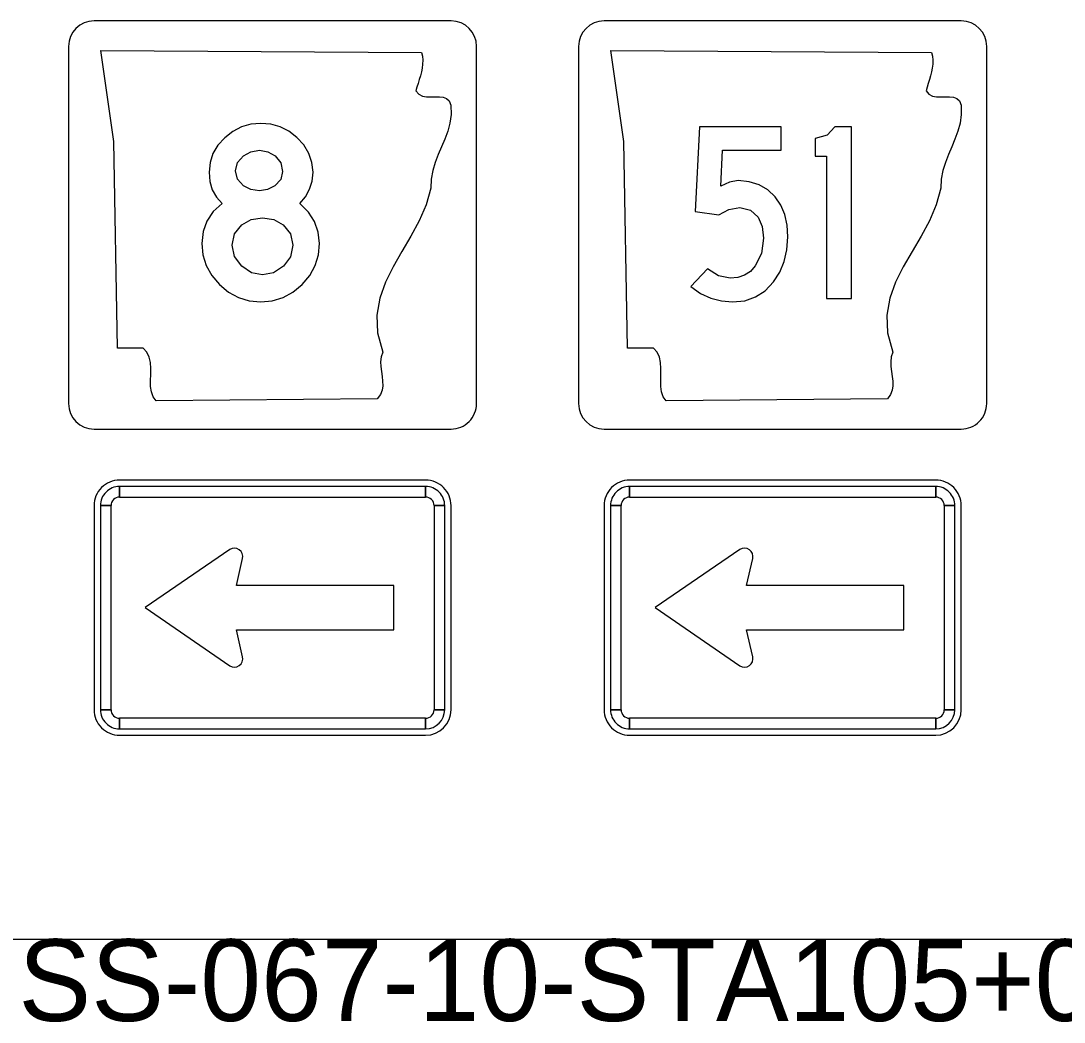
# Model space of a CAD drawing. Extents: x 1001568 to 1002149, y 1840825 to 1841423.
# Drawn here: x 1001920.66 to 1001925.78, y 1841269.06 to 1841273.97 of the extents above; entities that cross this region are included whole.
import ezdxf

# ---------------------------------------------------------------- set-up
doc = ezdxf.new("R2010")
doc.units = 0
for name, color, linetype in [('40', 7, 'Continuous'), ('R_No Plot', 7, 'Continuous'), ('SIGNS', 7, 'Continuous')]:
    doc.layers.add(name, color=color, linetype=linetype)

msp = doc.modelspace()

# ---------------------------------------------------------------- linework, layer by layer
at = {"layer": 'R_No Plot'}
msp.add_line((1001890.6501, 1841269.4691), (1001982.1327, 1841269.4691), dxfattribs=at)
at = {"layer": 'SIGNS'}
for p, q in [((1001922.7708, 1841273.9691), (1001921.0208, 1841273.9691)), ((1001925.2708, 1841273.9691), (1001923.5208, 1841273.9691)), ((1001920.8958, 1841273.8441), (1001920.8958, 1841272.0941)), ((1001922.8958, 1841272.0941), (1001922.8958, 1841273.8441)), ((1001923.3958, 1841273.8441), (1001923.3958, 1841272.0941)), ((1001925.3958, 1841272.0941), (1001925.3958, 1841273.8441)), ((1001920.8958, 1841272.0941), (1001920.8958, 1841272.0941)), ((1001923.3958, 1841272.0941), (1001923.3958, 1841272.0941)), ((1001921.0208, 1841271.9691), (1001922.7708, 1841271.9691)), ((1001923.5208, 1841271.9691), (1001925.2708, 1841271.9691)), ((1001922.6458, 1841271.7191), (1001921.1458, 1841271.7191)), ((1001921.1458, 1841271.6358), (1001921.1458, 1841271.6879)), ((1001922.6458, 1841271.6879), (1001922.6458, 1841271.6358)), ((1001925.1458, 1841271.7191), (1001923.6458, 1841271.7191)), ((1001923.6458, 1841271.6358), (1001923.6458, 1841271.6879)), ((1001925.1458, 1841271.6879), (1001925.1458, 1841271.6358)), ((1001921.0208, 1841271.5941), (1001921.0208, 1841270.5941)), ((1001921.052, 1841271.5941), (1001921.1041, 1841271.5941)), ((1001922.6875, 1841271.5941), (1001922.7395, 1841271.5941)), ((1001922.7708, 1841270.5941), (1001922.7708, 1841271.5941)), ((1001923.5208, 1841271.5941), (1001923.5208, 1841270.5941)), ((1001923.552, 1841271.5941), (1001923.6041, 1841271.5941)), ((1001925.1875, 1841271.5941), (1001925.2395, 1841271.5941)), ((1001925.2708, 1841270.5941), (1001925.2708, 1841271.5941)), ((1001921.686, 1841271.3793), (1001921.2708, 1841271.0941)), ((1001924.186, 1841271.3793), (1001923.7708, 1841271.0941)), ((1001921.7187, 1841271.2035), (1001921.7489, 1841271.3348)), ((1001924.2187, 1841271.2035), (1001924.2489, 1841271.3348)), ((1001922.4895, 1841271.2035), (1001921.7187, 1841271.2035)), ((1001922.4895, 1841271.2035), (1001922.4895, 1841271.2035)), ((1001922.4895, 1841270.9847), (1001922.4895, 1841271.2035)), ((1001924.9895, 1841271.2035), (1001924.2187, 1841271.2035)), ((1001924.9895, 1841271.2035), (1001924.9895, 1841271.2035)), ((1001924.9895, 1841270.9847), (1001924.9895, 1841271.2035)), ((1001921.2708, 1841271.0941), (1001921.2708, 1841271.0941)), ((1001921.2708, 1841271.0941), (1001921.686, 1841270.8089)), ((1001923.7708, 1841271.0941), (1001923.7708, 1841271.0941)), ((1001923.7708, 1841271.0941), (1001924.186, 1841270.8089)), ((1001921.7489, 1841270.8534), (1001921.7187, 1841270.9847)), ((1001921.7187, 1841270.9847), (1001922.4895, 1841270.9847)), ((1001924.2489, 1841270.8534), (1001924.2187, 1841270.9847)), ((1001924.2187, 1841270.9847), (1001924.9895, 1841270.9847)), ((1001921.1041, 1841270.5941), (1001921.052, 1841270.5941)), ((1001922.7395, 1841270.5941), (1001922.6875, 1841270.5941)), ((1001923.6041, 1841270.5941), (1001923.552, 1841270.5941)), ((1001925.2395, 1841270.5941), (1001925.1875, 1841270.5941)), ((1001921.1458, 1841270.5004), (1001921.1458, 1841270.5524)), ((1001922.6458, 1841270.5524), (1001922.6458, 1841270.5004)), ((1001923.6458, 1841270.5004), (1001923.6458, 1841270.5524)), ((1001925.1458, 1841270.5524), (1001925.1458, 1841270.5004)), ((1001921.1458, 1841270.4691), (1001922.6458, 1841270.4691)), ((1001923.6458, 1841270.4691), (1001925.1458, 1841270.4691))]:
    msp.add_line(p, q, dxfattribs=at)
for points in [[(1001921.0208, 1841273.9691), (1001921.0208, 1841273.9691)], [(1001922.7708, 1841273.9691), (1001922.7708, 1841273.9691)], [(1001923.5208, 1841273.9691), (1001923.5208, 1841273.9691)], [(1001925.2708, 1841273.9691), (1001925.2708, 1841273.9691)], [(1001920.8958, 1841273.8441), (1001920.8958, 1841273.8441)], [(1001923.3958, 1841273.8441), (1001923.3958, 1841273.8441)], [(1001922.0287, 1841273.0744), (1001922.0571, 1841273.1077), (1001922.0774, 1841273.1443), (1001922.0898, 1841273.1843), (1001922.094, 1841273.2276), (1001922.0889, 1841273.2754), (1001922.0741, 1841273.3199), (1001922.0494, 1841273.361), (1001922.0151, 1841273.3984), (1001921.9753, 1841273.4282), (1001921.9331, 1841273.4497), (1001921.8872, 1841273.4626), (1001921.8383, 1841273.467), (1001921.7896, 1841273.4623), (1001921.7439, 1841273.4492), (1001921.7012, 1841273.4272), (1001921.6615, 1841273.3966), (1001921.6276, 1841273.3597), (1001921.6036, 1841273.3192), (1001921.5893, 1841273.275), (1001921.5846, 1841273.2276), (1001921.5885, 1841273.1822), (1001921.6006, 1841273.1418), (1001921.6207, 1841273.1056), (1001921.6491, 1841273.0744), (1001921.6052, 1841273.0345), (1001921.574, 1841272.9885), (1001921.5552, 1841272.9367), (1001921.5491, 1841272.8789), (1001921.5542, 1841272.8227), (1001921.5704, 1841272.7706), (1001921.5975, 1841272.7221), (1001921.6354, 1841272.6775), (1001921.6806, 1841272.6398), (1001921.7293, 1841272.6133), (1001921.7819, 1841272.5974), (1001921.8383, 1841272.5922), (1001921.8944, 1841272.5974), (1001921.947, 1841272.6133), (1001921.9954, 1841272.6398), (1001922.0403, 1841272.6775), (1001922.0778, 1841272.7221), (1001922.1046, 1841272.7706), (1001922.1208, 1841272.8227), (1001922.1262, 1841272.8789), (1001922.12, 1841272.9343), (1001922.1017, 1841272.9857), (1001922.0713, 1841273.0324), (1001922.0287, 1841273.0744)], [(1001921.9451, 1841273.2315), (1001921.9356, 1841273.1917), (1001921.907, 1841273.1605), (1001921.8711, 1841273.1427), (1001921.8311, 1841273.1368), (1001921.7896, 1841273.1427), (1001921.7531, 1841273.1614), (1001921.7236, 1841273.1933), (1001921.7141, 1841273.2341), (1001921.7236, 1841273.2754), (1001921.7531, 1841273.3086), (1001921.7896, 1841273.3282), (1001921.8311, 1841273.3349), (1001921.8729, 1841273.328), (1001921.9093, 1841273.3078), (1001921.9361, 1841273.2738), (1001921.9451, 1841273.2315)], [(1001921.9947, 1841272.8706), (1001921.9834, 1841272.8136), (1001921.9495, 1841272.7665), (1001921.9011, 1841272.7347), (1001921.8466, 1841272.7241), (1001921.7925, 1841272.7347), (1001921.7448, 1841272.7667), (1001921.7092, 1841272.8141), (1001921.6975, 1841272.8706), (1001921.7092, 1841272.9253), (1001921.7448, 1841272.9692), (1001921.7912, 1841272.9957), (1001921.8466, 1841273.0047), (1001921.9015, 1841272.9957), (1001921.9483, 1841272.9692), (1001921.983, 1841272.9253), (1001921.9947, 1841272.8706)], [(1001921.0208, 1841271.9691), (1001921.0208, 1841271.9691)], [(1001922.7708, 1841271.9691), (1001922.7708, 1841271.9691)], [(1001923.5208, 1841271.9691), (1001923.5208, 1841271.9691)], [(1001925.2708, 1841271.9691), (1001925.2708, 1841271.9691)]]:
    msp.add_lwpolyline(points, dxfattribs=at)
for points in [[(1001922.6257, 1841273.8147), (1001922.6304, 1841273.7956), (1001922.6321, 1841273.7762), (1001922.6314, 1841273.7571), (1001922.6291, 1841273.738), (1001922.6251, 1841273.7189), (1001922.6203, 1841273.7002), (1001922.6147, 1841273.6811), (1001922.609, 1841273.6627), (1001922.6036, 1841273.6444), (1001922.5986, 1841273.626), (1001922.6127, 1841273.6099), (1001922.6301, 1841273.6007), (1001922.6498, 1841273.5967), (1001922.6712, 1841273.5963), (1001922.6925, 1841273.597), (1001922.7133, 1841273.5974), (1001922.7323, 1841273.5952), (1001922.749, 1841273.5889), (1001922.7621, 1841273.5768), (1001922.7701, 1841273.5566), (1001922.7707, 1841273.5111), (1001922.7651, 1841273.4685), (1001922.7544, 1841273.4281), (1001922.74, 1841273.3896), (1001922.7243, 1841273.3514), (1001922.7082, 1841273.3136), (1001922.6932, 1841273.2751), (1001922.6812, 1841273.2354), (1001922.6728, 1841273.1939), (1001922.6708, 1841273.1499), (1001922.6488, 1841273.0676), (1001922.615, 1841272.9894), (1001922.5742, 1841272.9138), (1001922.5301, 1841272.8389), (1001922.487, 1841272.7644), (1001922.4492, 1841272.6884), (1001922.4212, 1841272.6098), (1001922.4068, 1841272.5272), (1001922.4101, 1841272.4399), (1001922.4359, 1841272.3463), (1001922.4282, 1841272.3231), (1001922.4255, 1841272.2993), (1001922.4262, 1841272.2754), (1001922.4292, 1841272.2512), (1001922.4326, 1841272.2273), (1001922.4352, 1841272.2038), (1001922.4359, 1841272.1807), (1001922.4326, 1841272.159), (1001922.4242, 1841272.1377), (1001922.4088, 1841272.1179), (1001921.3251, 1841272.108), (1001921.3104, 1841272.1278), (1001921.3021, 1841272.1517), (1001921.2984, 1841272.1781), (1001921.298, 1841272.2064), (1001921.2987, 1841272.2361), (1001921.299, 1841272.2655), (1001921.297, 1841272.2945), (1001921.2914, 1841272.3213), (1001921.2803, 1841272.3455), (1001921.262, 1841272.3661), (1001921.1356, 1841272.3661), (1001921.1176, 1841273.3778), (1001921.0541, 1841273.8246), (1001922.6257, 1841273.8147), (1001922.6257, 1841273.8147)], [(1001925.1257, 1841273.8147), (1001925.1304, 1841273.7956), (1001925.1321, 1841273.7762), (1001925.1314, 1841273.7571), (1001925.1291, 1841273.738), (1001925.1251, 1841273.7189), (1001925.1203, 1841273.7002), (1001925.1147, 1841273.6811), (1001925.109, 1841273.6627), (1001925.1036, 1841273.6444), (1001925.0986, 1841273.626), (1001925.1127, 1841273.6099), (1001925.1301, 1841273.6007), (1001925.1498, 1841273.5967), (1001925.1712, 1841273.5963), (1001925.1925, 1841273.597), (1001925.2133, 1841273.5974), (1001925.2323, 1841273.5952), (1001925.249, 1841273.5889), (1001925.2621, 1841273.5768), (1001925.2701, 1841273.5566), (1001925.2707, 1841273.5111), (1001925.2651, 1841273.4685), (1001925.2544, 1841273.4281), (1001925.24, 1841273.3896), (1001925.2243, 1841273.3514), (1001925.2082, 1841273.3136), (1001925.1932, 1841273.2751), (1001925.1812, 1841273.2354), (1001925.1728, 1841273.1939), (1001925.1708, 1841273.1499), (1001925.1488, 1841273.0676), (1001925.115, 1841272.9894), (1001925.0742, 1841272.9138), (1001925.0301, 1841272.8389), (1001924.987, 1841272.7644), (1001924.9492, 1841272.6884), (1001924.9212, 1841272.6098), (1001924.9068, 1841272.5272), (1001924.9101, 1841272.4399), (1001924.9359, 1841272.3463), (1001924.9282, 1841272.3231), (1001924.9255, 1841272.2993), (1001924.9262, 1841272.2754), (1001924.9292, 1841272.2512), (1001924.9326, 1841272.2273), (1001924.9352, 1841272.2038), (1001924.9359, 1841272.1807), (1001924.9326, 1841272.159), (1001924.9242, 1841272.1377), (1001924.9088, 1841272.1179), (1001923.8251, 1841272.108), (1001923.8104, 1841272.1278), (1001923.802, 1841272.1517), (1001923.7984, 1841272.1781), (1001923.798, 1841272.2064), (1001923.7987, 1841272.2361), (1001923.799, 1841272.2655), (1001923.797, 1841272.2945), (1001923.7914, 1841272.3213), (1001923.7803, 1841272.3455), (1001923.762, 1841272.3661), (1001923.6356, 1841272.3661), (1001923.6176, 1841273.3778), (1001923.5541, 1841273.8246), (1001925.1257, 1841273.8147), (1001925.1257, 1841273.8147)], [(1001923.9461, 1841272.6669), (1001923.9937, 1841272.6339), (1001924.0437, 1841272.6106), (1001924.0959, 1841272.5968), (1001924.1506, 1841272.5922), (1001924.2099, 1841272.5982), (1001924.263, 1841272.6163), (1001924.31, 1841272.6468), (1001924.3509, 1841272.6898), (1001924.3816, 1841272.7373), (1001924.4035, 1841272.7899), (1001924.4167, 1841272.8474), (1001924.4213, 1841272.9104), (1001924.4175, 1841272.9678), (1001924.4058, 1841273.02), (1001924.3866, 1841273.0661), (1001924.3594, 1841273.1066), (1001924.3229, 1841273.1412), (1001924.2805, 1841273.1662), (1001924.2315, 1841273.1811), (1001924.1769, 1841273.1863), (1001924.1356, 1841273.1796), (1001924.092, 1841273.1595), (1001924.1012, 1841273.3349), (1001924.3883, 1841273.3349), (1001924.3883, 1841273.4504), (1001923.9876, 1841273.4504), (1001923.9671, 1841273.0345), (1001924.0835, 1841273.0195), (1001924.1325, 1841273.0455), (1001924.1854, 1841273.0543), (1001924.2375, 1841273.0424), (1001924.2754, 1841273.0076), (1001924.295, 1841272.9616), (1001924.3017, 1841272.9046), (1001924.2916, 1841272.8299), (1001924.2617, 1841272.7687), (1001924.2373, 1841272.7417), (1001924.2085, 1841272.7228), (1001924.1753, 1841272.7112), (1001924.1379, 1841272.7077), (1001924.0806, 1841272.7193), (1001924.0268, 1841272.7546)], [(1001924.6106, 1841272.6086), (1001924.7336, 1841272.6086), (1001924.7336, 1841273.4504), (1001924.6522, 1841273.4504), (1001924.614, 1841273.4091), (1001924.5555, 1841273.3936), (1001924.5555, 1841273.3055), (1001924.6106, 1841273.3055)], [(1001922.6458, 1841271.6879), (1001921.1458, 1841271.6879), (1001921.1458, 1841271.6358), (1001922.6458, 1841271.6358), (1001922.6458, 1841271.6879), (1001922.6458, 1841271.6879)], [(1001925.1458, 1841271.6879), (1001923.6458, 1841271.6879), (1001923.6458, 1841271.6358), (1001925.1458, 1841271.6358), (1001925.1458, 1841271.6879), (1001925.1458, 1841271.6879)], [(1001921.052, 1841271.5941), (1001921.052, 1841270.5941), (1001921.1041, 1841270.5941), (1001921.1041, 1841271.5941), (1001921.052, 1841271.5941), (1001921.052, 1841271.5941)], [(1001922.7395, 1841270.5941), (1001922.7395, 1841271.5941), (1001922.6875, 1841271.5941), (1001922.6875, 1841270.5941), (1001922.7395, 1841270.5941), (1001922.7395, 1841270.5941)], [(1001923.552, 1841271.5941), (1001923.552, 1841270.5941), (1001923.6041, 1841270.5941), (1001923.6041, 1841271.5941), (1001923.552, 1841271.5941), (1001923.552, 1841271.5941)], [(1001925.2395, 1841270.5941), (1001925.2395, 1841271.5941), (1001925.1875, 1841271.5941), (1001925.1875, 1841270.5941), (1001925.2395, 1841270.5941), (1001925.2395, 1841270.5941)], [(1001921.1458, 1841270.5004), (1001922.6458, 1841270.5004), (1001922.6458, 1841270.5524), (1001921.1458, 1841270.5524), (1001921.1458, 1841270.5004), (1001921.1458, 1841270.5004)], [(1001923.6458, 1841270.5004), (1001925.1458, 1841270.5004), (1001925.1458, 1841270.5524), (1001923.6458, 1841270.5524), (1001923.6458, 1841270.5004), (1001923.6458, 1841270.5004)]]:
    msp.add_lwpolyline(points, close=True, dxfattribs=at)
for centre, radius, start, end in [((1001921.0208, 1841273.8441), 0.125, 90.0002, 179.9998), ((1001922.7708, 1841273.8441), 0.125, 0, 90), ((1001923.5208, 1841273.8441), 0.125, 90.0002, 179.9998), ((1001925.2708, 1841273.8441), 0.125, 0, 90), ((1001921.0208, 1841272.0941), 0.125, 180, 270), ((1001922.7708, 1841272.0941), 0.125, 270.0001, 0.0003), ((1001923.5208, 1841272.0941), 0.125, 180, 270), ((1001925.2708, 1841272.0941), 0.125, 270.0001, 0.0003), ((1001921.1458, 1841271.5941), 0.125, 90.0001, 180.0003), ((1001921.1458, 1841271.5941), 0.0937, 90.0001, 180.0003), ((1001922.6458, 1841271.5941), 0.125, 359.9998, 90.0001), ((1001922.6458, 1841271.5941), 0.0937, 359.9998, 90.0001), ((1001923.6458, 1841271.5941), 0.125, 90.0001, 180.0003), ((1001923.6458, 1841271.5941), 0.0937, 90.0001, 180.0003), ((1001925.1458, 1841271.5941), 0.125, 359.9998, 90.0001), ((1001925.1458, 1841271.5941), 0.0937, 359.9998, 90.0001), ((1001921.1458, 1841271.5941), 0.0417, 90.0001, 180.0003), ((1001922.6458, 1841271.5941), 0.0417, 359.9998, 90.0001), ((1001923.6458, 1841271.5941), 0.0417, 90.0001, 180.0003), ((1001925.1458, 1841271.5941), 0.0417, 359.9998, 90.0001), ((1001921.7083, 1841271.3441), 0.0417, 347.0499, 122.2759), ((1001924.2083, 1841271.3441), 0.0417, 347.0499, 122.2759), ((1001921.7083, 1841270.8441), 0.0417, 237.7244, 12.9504), ((1001924.2083, 1841270.8441), 0.0417, 237.7244, 12.9504), ((1001921.1458, 1841270.5941), 0.125, 180, 270.0002), ((1001921.1458, 1841270.5941), 0.0937, 180, 270.0002), ((1001921.1458, 1841270.5941), 0.0417, 180, 270.0002), ((1001922.6458, 1841270.5941), 0.0937, 270.0002, 359.9998), ((1001922.6458, 1841270.5941), 0.0417, 270.0002, 359.9998), ((1001922.6458, 1841270.5941), 0.125, 270.0002, 359.9998), ((1001923.6458, 1841270.5941), 0.125, 180, 270.0002), ((1001923.6458, 1841270.5941), 0.0937, 180, 270.0002), ((1001923.6458, 1841270.5941), 0.0417, 180, 270.0002), ((1001925.1458, 1841270.5941), 0.0937, 270.0002, 359.9998), ((1001925.1458, 1841270.5941), 0.0417, 270.0002, 359.9998), ((1001925.1458, 1841270.5941), 0.125, 270.0002, 359.9998)]:
    msp.add_arc(centre, radius, start, end, dxfattribs=at)

# ---------------------------------------------------------------- texts
at = {"layer": '40'}
msp.add_text('SS-067-10-STA105+00NB', height=0.4, rotation=0, dxfattribs=at).set_placement((1001920.6501, 1841269.0691))

doc.saveas('drawing.dxf')
